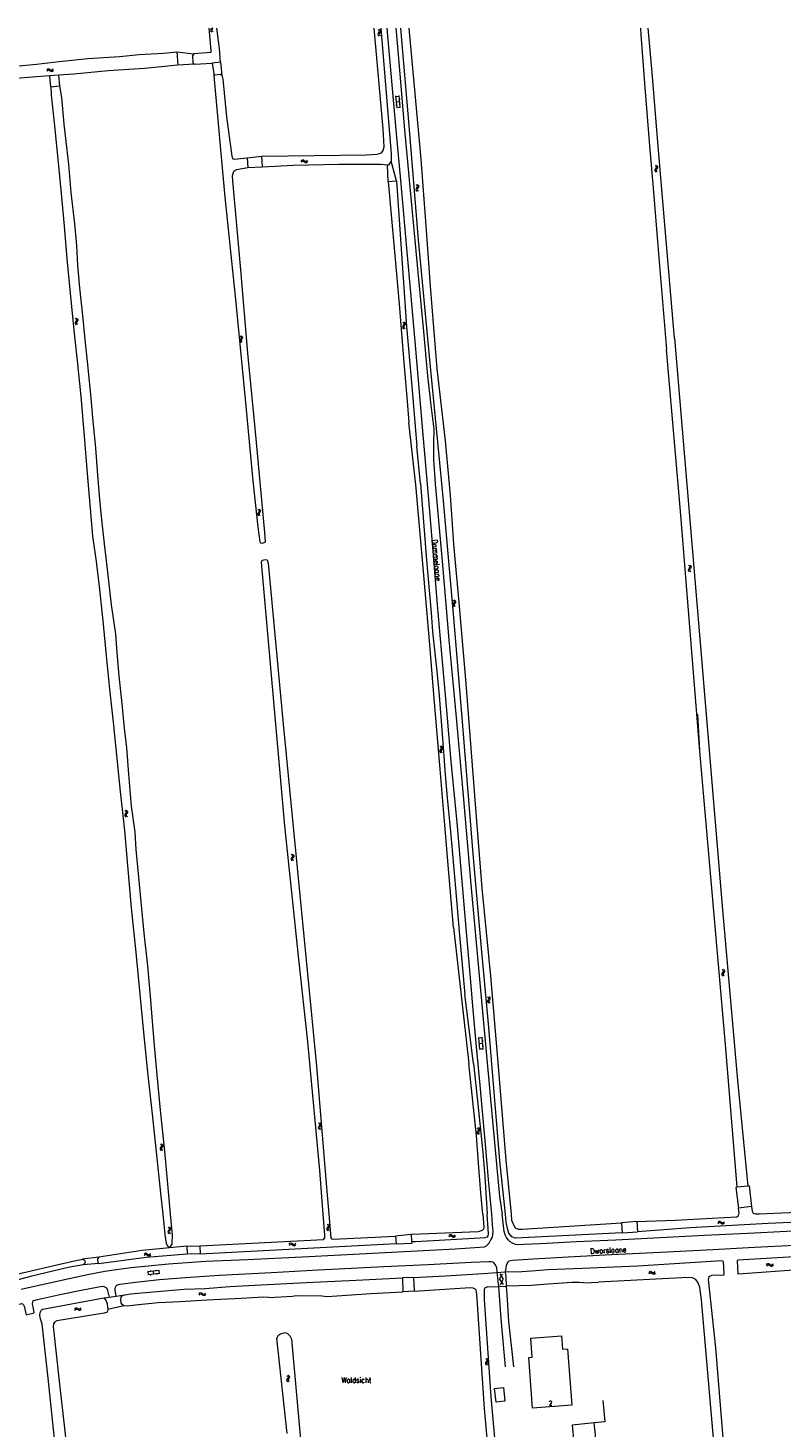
# Model space of a CAD drawing. Header units: metres. Extents: x 189705 to 199106, y 581686 to 588448.
# Tile 416 of 555: x 196559 to 196843, y 587919 to 588448. Entities that reach past the tile are written whole.
import ezdxf

# ---------------------------------------------------------------- set-up
doc = ezdxf.new("R2010")
doc.units = ezdxf.units.M
doc.layers.add('B-WA-OG-GBKN-G', color=7, linetype='Continuous', lineweight=18)
doc.styles.add('Style-STANDARD', font='STANDARD.shx')

msp = doc.modelspace()

# ---------------------------------------------------------------- linework, layer by layer
at = {"layer": 'B-WA-OG-GBKN-G'}
for p, q in [((196627.648, 588447.613), (196627.593, 588447.289)), ((196627.593, 588447.289), (196627.755, 588446.993)), ((196627.858, 588447.963), (196627.648, 588447.613)), ((196627.755, 588446.993), (196628.069, 588446.731)), ((196627.978, 588448.172), (196627.858, 588447.963)), ((196628.14, 588447.695), (196628.085, 588447.371)), ((196628.085, 588447.371), (196628.245, 588447.075)), ((196628.348, 588448.047), (196628.14, 588447.695)), ((196628.245, 588447.075), (196628.559, 588446.813)), ((196628.422, 588448.172), (196628.348, 588448.047)), ((196690.881, 588447.665), (196691.187, 588447.396)), ((196691.279, 588446.784), (196691.064, 588446.429)), ((196691.187, 588447.396), (196691.338, 588447.104)), ((196691.338, 588447.104), (196691.279, 588446.784)), ((196691.555, 588446.502), (196691.34, 588446.155)), ((196691.372, 588447.736), (196691.68, 588447.469)), ((196691.771, 588446.847), (196691.555, 588446.502)), ((196691.68, 588447.469), (196691.833, 588447.18)), ((196691.833, 588447.18), (196691.771, 588446.847)), ((196690.847, 588446.083), (196690.784, 588445.76)), ((196690.784, 588445.76), (196690.94, 588445.461)), ((196691.064, 588446.429), (196690.847, 588446.083)), ((196690.94, 588445.461), (196691.247, 588445.192)), ((196691.34, 588446.155), (196691.277, 588445.832)), ((196691.277, 588445.832), (196691.431, 588445.532)), ((196691.431, 588445.532), (196691.739, 588445.263)), ((196565.712, 588432.358), (196565.983, 588432.662)), ((196565.778, 588431.865), (196566.051, 588432.168)), ((196565.983, 588432.662), (196566.274, 588432.812)), ((196566.051, 588432.168), (196566.344, 588432.316)), ((196566.274, 588432.812), (196566.606, 588432.746)), ((196566.344, 588432.316), (196566.664, 588432.254)), ((196566.606, 588432.746), (196566.949, 588432.527)), ((196566.664, 588432.254), (196567.016, 588432.035)), ((196566.949, 588432.527), (196567.293, 588432.308)), ((196567.016, 588432.035), (196567.359, 588431.814)), ((196567.293, 588432.308), (196567.616, 588432.242)), ((196567.359, 588431.814), (196567.681, 588431.747)), ((196567.616, 588432.242), (196567.917, 588432.392)), ((196567.681, 588431.747), (196567.982, 588431.9)), ((196567.917, 588432.392), (196568.189, 588432.697)), ((196567.982, 588431.9), (196568.255, 588432.205)), ((196697.408, 588421.382), (196697.706, 588421.409)), ((196698.013, 588417.973), (196697.604, 588422.554)), ((196697.622, 588422.355), (196698.817, 588422.462)), ((196697.809, 588420.263), (196699.004, 588420.37)), ((196699.209, 588418.079), (196698.799, 588422.661)), ((196698.91, 588421.416), (196699.209, 588421.443)), ((196697.612, 588419.093), (196697.911, 588419.12)), ((196697.996, 588418.172), (196699.191, 588418.279)), ((196699.097, 588419.326), (196699.396, 588419.353)), ((196661.741, 588397.972), (196662.027, 588398.262)), ((196661.781, 588397.477), (196662.069, 588397.765)), ((196662.027, 588398.262), (196662.326, 588398.397)), ((196662.069, 588397.765), (196662.37, 588397.898)), ((196662.326, 588398.397), (196662.654, 588398.314)), ((196662.37, 588397.898), (196662.686, 588397.819)), ((196662.654, 588398.314), (196662.985, 588398.077)), ((196662.686, 588397.819), (196663.027, 588397.582)), ((196662.985, 588398.077), (196663.318, 588397.84)), ((196663.027, 588397.582), (196663.358, 588397.343)), ((196663.318, 588397.84), (196663.636, 588397.757)), ((196663.358, 588397.343), (196663.676, 588397.26)), ((196663.636, 588397.757), (196663.945, 588397.892)), ((196663.676, 588397.26), (196663.984, 588397.397)), ((196663.945, 588397.892), (196664.233, 588398.182)), ((196663.984, 588397.397), (196664.272, 588397.687)), ((196795.444, 588394.658), (196795.379, 588394.335)), ((196795.379, 588394.335), (196795.532, 588394.035)), ((196795.664, 588395.002), (196795.444, 588394.658)), ((196795.489, 588396.239), (196795.793, 588395.968)), ((196795.532, 588394.035), (196795.838, 588393.764)), ((196795.881, 588395.355), (196795.664, 588395.002)), ((196795.793, 588395.968), (196795.942, 588395.675)), ((196795.938, 588394.726), (196795.873, 588394.403)), ((196795.873, 588394.403), (196796.024, 588394.103)), ((196795.942, 588395.675), (196795.881, 588395.355)), ((196796.155, 588395.071), (196795.938, 588394.726)), ((196795.981, 588396.307), (196796.287, 588396.038)), ((196796.024, 588394.103), (196796.33, 588393.832)), ((196796.373, 588395.415), (196796.155, 588395.071)), ((196796.287, 588396.038), (196796.438, 588395.747)), ((196796.438, 588395.747), (196796.373, 588395.415)), ((196705.246, 588389.011), (196705.551, 588388.74)), ((196705.551, 588388.74), (196705.702, 588388.449)), ((196705.702, 588388.449), (196705.642, 588388.128)), ((196705.738, 588389.08), (196706.045, 588388.812)), ((196706.045, 588388.812), (196706.197, 588388.522)), ((196706.197, 588388.522), (196706.134, 588388.19)), ((196705.207, 588387.429), (196705.144, 588387.106)), ((196705.144, 588387.106), (196705.299, 588386.807)), ((196705.426, 588387.774), (196705.207, 588387.429)), ((196705.299, 588386.807), (196705.606, 588386.537)), ((196705.642, 588388.128), (196705.426, 588387.774)), ((196705.701, 588387.499), (196705.637, 588387.176)), ((196705.637, 588387.176), (196705.79, 588386.876)), ((196705.918, 588387.845), (196705.701, 588387.499)), ((196705.79, 588386.876), (196706.097, 588386.606)), ((196706.134, 588388.19), (196705.918, 588387.845)), ((196576.487, 588336.928), (196576.426, 588336.605)), ((196576.426, 588336.605), (196576.583, 588336.307)), ((196576.703, 588337.275), (196576.487, 588336.928)), ((196576.513, 588338.51), (196576.821, 588338.242)), ((196576.583, 588336.307), (196576.893, 588336.039)), ((196576.916, 588337.631), (196576.703, 588337.275)), ((196576.821, 588338.242), (196576.973, 588337.952)), ((196576.973, 588337.952), (196576.916, 588337.631)), ((196576.98, 588337.002), (196576.919, 588336.679)), ((196576.919, 588336.679), (196577.075, 588336.38)), ((196577.194, 588337.35), (196576.98, 588337.002)), ((196577.005, 588338.584), (196577.314, 588338.318)), ((196577.075, 588336.38), (196577.384, 588336.113)), ((196577.408, 588337.696), (196577.194, 588337.35)), ((196577.314, 588338.318), (196577.468, 588338.03)), ((196577.468, 588338.03), (196577.408, 588337.696)), ((196700.156, 588335.452), (196700.093, 588335.129)), ((196700.375, 588335.797), (196700.156, 588335.452)), ((196700.195, 588337.034), (196700.5, 588336.763)), ((196700.591, 588336.151), (196700.375, 588335.797)), ((196700.5, 588336.763), (196700.651, 588336.472)), ((196700.65, 588335.522), (196700.586, 588335.199)), ((196700.651, 588336.472), (196700.591, 588336.151)), ((196700.867, 588335.868), (196700.65, 588335.522)), ((196700.687, 588337.103), (196700.994, 588336.835)), ((196701.083, 588336.213), (196700.867, 588335.868)), ((196700.994, 588336.835), (196701.146, 588336.545)), ((196701.146, 588336.545), (196701.083, 588336.213)), ((196638.669, 588330.265), (196638.61, 588329.941)), ((196638.883, 588330.613), (196638.669, 588330.265)), ((196638.686, 588331.847), (196638.995, 588331.581)), ((196639.094, 588330.97), (196638.883, 588330.613)), ((196638.995, 588331.581), (196639.149, 588331.291)), ((196639.149, 588331.291), (196639.094, 588330.97)), ((196639.162, 588330.342), (196639.103, 588330.018)), ((196639.374, 588330.691), (196639.162, 588330.342)), ((196639.177, 588331.924), (196639.487, 588331.66)), ((196639.585, 588331.039), (196639.374, 588330.691)), ((196639.487, 588331.66), (196639.644, 588331.372)), ((196639.644, 588331.372), (196639.585, 588331.039)), ((196700.093, 588335.129), (196700.248, 588334.83)), ((196700.248, 588334.83), (196700.555, 588334.56)), ((196700.586, 588335.199), (196700.739, 588334.899)), ((196700.739, 588334.899), (196701.046, 588334.629)), ((196638.61, 588329.941), (196638.769, 588329.644)), ((196638.769, 588329.644), (196639.08, 588329.378)), ((196639.103, 588330.018), (196639.26, 588329.721)), ((196639.26, 588329.721), (196639.571, 588329.455)), ((196645.465, 588264.786), (196645.403, 588264.463)), ((196645.403, 588264.463), (196645.559, 588264.164)), ((196645.682, 588265.132), (196645.465, 588264.786)), ((196645.498, 588266.368), (196645.804, 588266.099)), ((196645.559, 588264.164), (196645.867, 588263.895)), ((196645.897, 588265.487), (196645.682, 588265.132)), ((196645.804, 588266.099), (196645.955, 588265.808)), ((196645.959, 588264.858), (196645.896, 588264.535)), ((196645.896, 588264.535), (196646.05, 588264.236)), ((196645.955, 588265.808), (196645.897, 588265.487)), ((196646.174, 588265.205), (196645.959, 588264.858)), ((196645.989, 588266.439), (196646.297, 588266.173)), ((196646.05, 588264.236), (196646.358, 588263.967)), ((196646.389, 588265.55), (196646.174, 588265.205)), ((196646.297, 588266.173), (196646.451, 588265.883)), ((196646.451, 588265.883), (196646.389, 588265.55)), ((196808.094, 588243.597), (196808.029, 588243.274)), ((196808.029, 588243.274), (196808.182, 588242.974)), ((196808.314, 588243.941), (196808.094, 588243.597)), ((196808.139, 588245.178), (196808.443, 588244.907)), ((196808.182, 588242.974), (196808.488, 588242.703)), ((196808.531, 588244.294), (196808.314, 588243.941)), ((196808.443, 588244.907), (196808.592, 588244.614)), ((196808.588, 588243.665), (196808.523, 588243.342)), ((196808.523, 588243.342), (196808.674, 588243.042)), ((196808.592, 588244.614), (196808.531, 588244.294)), ((196808.805, 588244.01), (196808.588, 588243.665)), ((196808.631, 588245.246), (196808.937, 588244.977)), ((196808.674, 588243.042), (196808.98, 588242.771)), ((196809.023, 588244.354), (196808.805, 588244.01)), ((196808.937, 588244.977), (196809.088, 588244.686)), ((196809.088, 588244.686), (196809.023, 588244.354)), ((196719.145, 588230.441), (196719.079, 588230.119)), ((196719.079, 588230.119), (196719.233, 588229.818)), ((196719.365, 588230.785), (196719.145, 588230.441)), ((196719.192, 588232.023), (196719.495, 588231.751)), ((196719.233, 588229.818), (196719.538, 588229.547)), ((196719.583, 588231.138), (196719.365, 588230.785)), ((196719.495, 588231.751), (196719.644, 588231.458)), ((196719.639, 588230.508), (196719.573, 588230.186)), ((196719.573, 588230.186), (196719.725, 588229.885)), ((196719.644, 588231.458), (196719.583, 588231.138)), ((196719.857, 588230.854), (196719.639, 588230.508)), ((196719.684, 588232.09), (196719.989, 588231.82)), ((196719.725, 588229.885), (196720.031, 588229.614)), ((196720.075, 588231.197), (196719.857, 588230.854)), ((196719.989, 588231.82), (196720.14, 588231.529)), ((196720.14, 588231.529), (196720.075, 588231.197)), ((196714.254, 588176.766), (196714.558, 588176.495)), ((196714.255, 588176.868), (196714.559, 588176.597)), ((196714.746, 588176.834), (196715.052, 588176.565)), ((196714.747, 588176.936), (196715.053, 588176.667)), ((196714.21, 588175.185), (196714.146, 588174.862)), ((196714.146, 588174.862), (196714.3, 588174.562)), ((196714.211, 588175.287), (196714.147, 588174.964)), ((196714.147, 588174.964), (196714.301, 588174.664)), ((196714.43, 588175.529), (196714.21, 588175.185)), ((196714.431, 588175.631), (196714.211, 588175.287)), ((196714.3, 588174.562), (196714.606, 588174.291)), ((196714.301, 588174.664), (196714.607, 588174.393)), ((196714.647, 588175.882), (196714.43, 588175.529)), ((196714.648, 588175.984), (196714.431, 588175.631)), ((196714.558, 588176.495), (196714.708, 588176.203)), ((196714.559, 588176.597), (196714.709, 588176.305)), ((196714.704, 588175.253), (196714.64, 588174.93)), ((196714.64, 588174.93), (196714.792, 588174.63)), ((196714.705, 588175.355), (196714.641, 588175.032)), ((196714.641, 588175.032), (196714.793, 588174.732)), ((196714.708, 588176.203), (196714.647, 588175.882)), ((196714.709, 588176.305), (196714.648, 588175.984)), ((196714.922, 588175.599), (196714.704, 588175.253)), ((196714.923, 588175.701), (196714.705, 588175.355)), ((196714.792, 588174.63), (196715.098, 588174.359)), ((196714.793, 588174.732), (196715.099, 588174.461)), ((196715.139, 588175.942), (196714.922, 588175.599)), ((196715.14, 588176.044), (196714.923, 588175.701)), ((196715.052, 588176.565), (196715.203, 588176.275)), ((196715.053, 588176.667), (196715.204, 588176.377)), ((196715.203, 588176.275), (196715.139, 588175.942)), ((196715.204, 588176.377), (196715.14, 588176.044)), ((196595.258, 588151.041), (196595.199, 588150.717)), ((196595.199, 588150.717), (196595.36, 588150.42)), ((196595.47, 588151.389), (196595.258, 588151.041)), ((196595.27, 588152.623), (196595.579, 588152.358)), ((196595.36, 588150.42), (196595.671, 588150.155)), ((196595.68, 588151.747), (196595.47, 588151.389)), ((196595.579, 588152.358), (196595.734, 588152.068)), ((196595.734, 588152.068), (196595.68, 588151.747)), ((196595.75, 588151.119), (196595.692, 588150.795)), ((196595.692, 588150.795), (196595.85, 588150.498)), ((196595.961, 588151.469), (196595.75, 588151.119)), ((196595.76, 588152.701), (196596.071, 588152.438)), ((196595.85, 588150.498), (196596.162, 588150.233)), ((196596.171, 588151.817), (196595.961, 588151.469)), ((196596.071, 588152.438), (196596.228, 588152.151)), ((196596.228, 588152.151), (196596.171, 588151.817)), ((196658.07, 588134.418), (196658.009, 588134.095)), ((196658.285, 588134.765), (196658.07, 588134.418)), ((196658.095, 588136), (196658.402, 588135.733)), ((196658.498, 588135.121), (196658.285, 588134.765)), ((196658.402, 588135.733), (196658.555, 588135.442)), ((196658.555, 588135.442), (196658.498, 588135.121)), ((196658.563, 588134.492), (196658.502, 588134.169)), ((196658.776, 588134.841), (196658.563, 588134.492)), ((196658.586, 588136.074), (196658.895, 588135.809)), ((196658.99, 588135.187), (196658.776, 588134.841)), ((196658.895, 588135.809), (196659.05, 588135.52)), ((196659.05, 588135.52), (196658.99, 588135.187)), ((196658.009, 588134.095), (196658.167, 588133.797)), ((196658.167, 588133.797), (196658.476, 588133.529)), ((196658.502, 588134.169), (196658.658, 588133.871)), ((196658.658, 588133.871), (196658.967, 588133.603)), ((196820.783, 588092.515), (196821.089, 588092.246)), ((196821.089, 588092.246), (196821.24, 588091.955)), ((196821.274, 588092.586), (196821.582, 588092.32)), ((196821.582, 588092.32), (196821.736, 588092.03)), ((196820.75, 588090.933), (196820.688, 588090.61)), ((196820.688, 588090.61), (196820.844, 588090.311)), ((196820.967, 588091.279), (196820.75, 588090.933)), ((196820.844, 588090.311), (196821.152, 588090.042)), ((196821.182, 588091.634), (196820.967, 588091.279)), ((196821.244, 588091.005), (196821.181, 588090.682)), ((196821.181, 588090.682), (196821.335, 588090.383)), ((196821.24, 588091.955), (196821.182, 588091.634)), ((196821.459, 588091.352), (196821.244, 588091.005)), ((196821.335, 588090.383), (196821.643, 588090.114)), ((196821.674, 588091.697), (196821.459, 588091.352)), ((196821.736, 588092.03), (196821.674, 588091.697)), ((196732.23, 588082.204), (196732.535, 588081.935)), ((196732.535, 588081.935), (196732.686, 588081.643)), ((196732.686, 588081.643), (196732.627, 588081.322)), ((196732.721, 588082.275), (196733.029, 588082.007)), ((196733.029, 588082.007), (196733.181, 588081.718)), ((196733.181, 588081.718), (196733.119, 588081.385)), ((196732.194, 588080.623), (196732.131, 588080.3)), ((196732.131, 588080.3), (196732.286, 588080)), ((196732.412, 588080.968), (196732.194, 588080.623)), ((196732.286, 588080), (196732.594, 588079.731)), ((196732.627, 588081.322), (196732.412, 588080.968)), ((196732.688, 588080.693), (196732.624, 588080.37)), ((196732.624, 588080.37), (196732.778, 588080.071)), ((196732.903, 588081.04), (196732.688, 588080.693)), ((196732.778, 588080.071), (196733.085, 588079.802)), ((196733.119, 588081.385), (196732.903, 588081.04)), ((196728.763, 588065.654), (196729.062, 588065.679)), ((196729.352, 588062.241), (196728.966, 588066.825)), ((196728.982, 588066.625), (196730.178, 588066.726)), ((196730.548, 588062.342), (196730.161, 588066.926)), ((196730.266, 588065.68), (196730.565, 588065.705)), ((196728.956, 588063.364), (196729.255, 588063.389)), ((196729.159, 588064.533), (196730.355, 588064.634)), ((196729.335, 588062.44), (196730.531, 588062.541)), ((196730.443, 588063.589), (196730.742, 588063.615)), ((196668.378, 588034.509), (196668.683, 588034.24)), ((196668.683, 588034.24), (196668.834, 588033.948)), ((196668.834, 588033.948), (196668.775, 588033.627)), ((196668.869, 588034.58), (196669.177, 588034.312)), ((196669.177, 588034.312), (196669.329, 588034.023)), ((196669.329, 588034.023), (196669.267, 588033.69)), ((196668.342, 588032.928), (196668.279, 588032.605)), ((196668.279, 588032.605), (196668.434, 588032.305)), ((196668.56, 588033.273), (196668.342, 588032.928)), ((196668.434, 588032.305), (196668.742, 588032.036)), ((196668.775, 588033.627), (196668.56, 588033.273)), ((196668.836, 588032.998), (196668.772, 588032.675)), ((196668.772, 588032.675), (196668.926, 588032.376)), ((196669.051, 588033.345), (196668.836, 588032.998)), ((196668.926, 588032.376), (196669.233, 588032.107)), ((196669.267, 588033.69), (196669.051, 588033.345)), ((196728.279, 588031.079), (196728.217, 588030.756)), ((196728.217, 588030.756), (196728.374, 588030.457)), ((196728.495, 588031.425), (196728.279, 588031.079)), ((196728.308, 588032.661), (196728.615, 588032.392)), ((196728.374, 588030.457), (196728.682, 588030.189)), ((196728.709, 588031.78), (196728.495, 588031.425)), ((196728.615, 588032.392), (196728.767, 588032.101)), ((196728.767, 588032.101), (196728.709, 588031.78)), ((196728.772, 588031.151), (196728.71, 588030.828)), ((196728.71, 588030.828), (196728.865, 588030.529)), ((196728.986, 588031.499), (196728.772, 588031.151)), ((196728.8, 588032.733), (196729.108, 588032.467)), ((196728.865, 588030.529), (196729.173, 588030.261)), ((196729.201, 588031.845), (196728.986, 588031.499)), ((196729.108, 588032.467), (196729.262, 588032.178)), ((196729.262, 588032.178), (196729.201, 588031.845)), ((196608.61, 588024.962), (196608.549, 588024.639)), ((196608.549, 588024.639), (196608.707, 588024.341)), ((196608.825, 588025.309), (196608.61, 588024.962)), ((196608.635, 588026.544), (196608.942, 588026.277)), ((196608.707, 588024.341), (196609.016, 588024.073)), ((196609.038, 588025.665), (196608.825, 588025.309)), ((196608.942, 588026.277), (196609.095, 588025.986)), ((196609.095, 588025.986), (196609.038, 588025.665)), ((196609.103, 588025.036), (196609.042, 588024.713)), ((196609.042, 588024.713), (196609.198, 588024.415)), ((196609.316, 588025.385), (196609.103, 588025.036)), ((196609.126, 588026.618), (196609.435, 588026.353)), ((196609.198, 588024.415), (196609.507, 588024.147)), ((196609.53, 588025.731), (196609.316, 588025.385)), ((196609.435, 588026.353), (196609.59, 588026.064)), ((196609.59, 588026.064), (196609.53, 588025.731)), ((196819.412, 587997.184), (196819.132, 587996.886)), ((196819.717, 587997.328), (196819.412, 587997.184)), ((196820.038, 587997.254), (196819.717, 587997.328)), ((196820.374, 587997.024), (196820.038, 587997.254)), ((196820.721, 587996.796), (196820.374, 587997.024)), ((196821.617, 587997.161), (196821.336, 587996.865)), ((196611.558, 587993.584), (196611.492, 587993.262)), ((196611.492, 587993.262), (196611.645, 587992.961)), ((196611.779, 587993.928), (196611.558, 587993.584)), ((196611.607, 587995.166), (196611.91, 587994.894)), ((196611.645, 587992.961), (196611.951, 587992.69)), ((196611.997, 587994.281), (196611.779, 587993.928)), ((196611.91, 587994.894), (196612.058, 587994.601)), ((196612.052, 587993.651), (196611.987, 587993.329)), ((196611.987, 587993.329), (196612.138, 587993.028)), ((196612.058, 587994.601), (196611.997, 587994.281)), ((196612.271, 587993.996), (196612.052, 587993.651)), ((196612.099, 587995.232), (196612.404, 587994.962)), ((196612.138, 587993.028), (196612.443, 587992.756)), ((196612.489, 587994.339), (196612.271, 587993.996)), ((196612.404, 587994.962), (196612.554, 587994.672)), ((196612.554, 587994.672), (196612.489, 587994.339)), ((196671.519, 587994.679), (196671.445, 587994.358)), ((196671.445, 587994.358), (196671.59, 587994.054)), ((196671.748, 587995.016), (196671.519, 587994.679)), ((196671.59, 587994.054), (196671.888, 587993.774)), ((196671.608, 587996.258), (196671.905, 587995.979)), ((196671.975, 587995.364), (196671.748, 587995.016)), ((196671.905, 587995.979), (196672.045, 587995.682)), ((196672.015, 587994.733), (196671.94, 587994.412)), ((196671.94, 587994.412), (196672.084, 587994.108)), ((196672.045, 587995.682), (196671.975, 587995.364)), ((196672.242, 587995.072), (196672.015, 587994.733)), ((196672.084, 587994.108), (196672.382, 587993.828)), ((196672.102, 587996.312), (196672.4, 587996.034)), ((196672.469, 587995.409), (196672.242, 587995.072)), ((196672.4, 587996.034), (196672.543, 587995.74)), ((196672.543, 587995.74), (196672.469, 587995.409)), ((196717.544, 587991.958), (196717.82, 587992.257)), ((196717.601, 587991.464), (196717.879, 587991.762)), ((196717.82, 587992.257), (196718.113, 587992.402)), ((196717.879, 587991.762), (196718.174, 587991.905)), ((196718.113, 587992.402), (196718.445, 587992.33)), ((196718.174, 587991.905), (196718.493, 587991.836)), ((196718.445, 587992.33), (196718.783, 587992.105)), ((196718.493, 587991.836), (196718.842, 587991.611)), ((196718.783, 587992.105), (196719.124, 587991.879)), ((196718.842, 587991.611), (196719.181, 587991.384)), ((196719.124, 587991.879), (196719.445, 587991.807)), ((196719.445, 587991.807), (196719.748, 587991.952)), ((196719.748, 587991.952), (196720.026, 587992.252)), ((196719.805, 587991.459), (196720.083, 587991.759)), ((196819.465, 587996.69), (196819.185, 587996.392)), ((196819.77, 587996.833), (196819.465, 587996.69)), ((196820.09, 587996.758), (196819.77, 587996.833)), ((196820.429, 587996.53), (196820.09, 587996.758)), ((196820.766, 587996.302), (196820.429, 587996.53)), ((196821.04, 587996.725), (196820.721, 587996.796)), ((196821.096, 587996.227), (196820.766, 587996.302)), ((196821.336, 587996.865), (196821.04, 587996.725)), ((196821.391, 587996.369), (196821.096, 587996.227)), ((196821.67, 587996.667), (196821.391, 587996.369)), ((196657.283, 587988.735), (196657.561, 587989.033)), ((196657.337, 587988.241), (196657.616, 587988.538)), ((196657.561, 587989.033), (196657.855, 587989.176)), ((196657.616, 587988.538), (196657.913, 587988.678)), ((196657.855, 587989.176), (196658.186, 587989.102)), ((196657.913, 587988.678), (196658.231, 587988.608)), ((196658.186, 587989.102), (196658.523, 587988.875)), ((196658.231, 587988.608), (196658.579, 587988.381)), ((196658.523, 587988.875), (196658.862, 587988.648)), ((196658.579, 587988.381), (196658.916, 587988.152)), ((196658.862, 587988.648), (196659.183, 587988.573)), ((196658.916, 587988.152), (196659.237, 587988.078)), ((196659.183, 587988.573), (196659.487, 587988.717)), ((196659.237, 587988.078), (196659.541, 587988.223)), ((196659.487, 587988.717), (196659.767, 587989.015)), ((196659.541, 587988.223), (196659.821, 587988.521)), ((196719.181, 587991.384), (196719.502, 587991.312)), ((196719.502, 587991.312), (196719.805, 587991.459)), ((196602.466, 587984.927), (196602.745, 587985.224)), ((196602.518, 587984.433), (196602.799, 587984.728)), ((196602.745, 587985.224), (196603.04, 587985.366)), ((196602.799, 587984.728), (196603.096, 587984.868)), ((196603.04, 587985.366), (196603.37, 587985.291)), ((196603.096, 587984.868), (196603.414, 587984.797)), ((196603.37, 587985.291), (196603.706, 587985.062)), ((196603.414, 587984.797), (196603.76, 587984.569)), ((196603.706, 587985.062), (196604.045, 587984.834)), ((196603.76, 587984.569), (196604.097, 587984.338)), ((196604.045, 587984.834), (196604.365, 587984.759)), ((196604.097, 587984.338), (196604.417, 587984.263)), ((196604.365, 587984.759), (196604.67, 587984.901)), ((196604.417, 587984.263), (196604.722, 587984.407)), ((196604.67, 587984.901), (196604.951, 587985.198)), ((196604.722, 587984.407), (196605.003, 587984.704)), ((196837.61, 587980.937), (196837.879, 587981.244)), ((196837.879, 587981.244), (196838.169, 587981.395)), ((196838.169, 587981.395), (196838.501, 587981.332)), ((196838.501, 587981.332), (196838.846, 587981.115)), ((196838.846, 587981.115), (196839.192, 587980.898)), ((196839.814, 587980.986), (196840.085, 587981.293)), ((196608.367, 587978.768), (196603.791, 587978.294)), ((196608.49, 587977.574), (196603.915, 587977.1)), ((196604.113, 587977.121), (196603.99, 587978.315)), ((196605.034, 587978.423), (196605.003, 587978.721)), ((196605.089, 587976.92), (196605.058, 587977.219)), ((196606.202, 587977.337), (196606.079, 587978.531)), ((196607.121, 587978.639), (196607.09, 587978.937)), ((196607.375, 587977.157), (196607.344, 587977.455)), ((196608.291, 587977.553), (196608.168, 587978.747)), ((196736.765, 587975.421), (196737.833, 587977.534)), ((196736.866, 587977.478), (196738.161, 587975.501)), ((196793.087, 587977.983), (196793.356, 587978.289)), ((196793.156, 587977.491), (196793.427, 587977.796)), ((196793.356, 587978.289), (196793.646, 587978.441)), ((196793.427, 587977.796), (196793.719, 587977.945)), ((196793.646, 587978.441), (196793.979, 587978.377)), ((196793.719, 587977.945), (196794.039, 587977.885)), ((196793.979, 587978.377), (196794.323, 587978.16)), ((196794.039, 587977.885), (196794.393, 587977.668)), ((196794.323, 587978.16), (196794.669, 587977.943)), ((196794.393, 587977.668), (196794.738, 587977.449)), ((196794.669, 587977.943), (196794.992, 587977.879)), ((196794.738, 587977.449), (196795.06, 587977.385)), ((196794.992, 587977.879), (196795.292, 587978.031)), ((196795.06, 587977.385), (196795.36, 587977.539)), ((196795.292, 587978.031), (196795.562, 587978.337)), ((196795.36, 587977.539), (196795.631, 587977.845)), ((196837.679, 587980.445), (196837.95, 587980.75)), ((196837.95, 587980.75), (196838.242, 587980.9)), ((196838.242, 587980.9), (196838.562, 587980.839)), ((196838.562, 587980.839), (196838.916, 587980.623)), ((196838.916, 587980.623), (196839.261, 587980.404)), ((196839.192, 587980.898), (196839.514, 587980.834)), ((196839.261, 587980.404), (196839.583, 587980.34)), ((196839.514, 587980.834), (196839.814, 587980.986)), ((196839.583, 587980.34), (196839.883, 587980.494)), ((196839.883, 587980.494), (196840.154, 587980.801)), ((196736.765, 587975.421), (196738.062, 587973.444)), ((196737.096, 587973.389), (196738.161, 587975.501)), ((196623.246, 587969.967), (196623.526, 587970.263)), ((196623.296, 587969.473), (196623.578, 587969.767)), ((196623.526, 587970.263), (196623.821, 587970.403)), ((196623.578, 587969.767), (196623.876, 587969.906)), ((196623.821, 587970.403), (196624.151, 587970.328)), ((196623.876, 587969.906), (196624.194, 587969.833)), ((196624.151, 587970.328), (196624.487, 587970.098)), ((196624.194, 587969.833), (196624.539, 587969.604)), ((196624.487, 587970.098), (196624.825, 587969.868)), ((196624.539, 587969.604), (196624.875, 587969.372)), ((196624.825, 587969.868), (196625.145, 587969.792)), ((196624.875, 587969.372), (196625.195, 587969.295)), ((196625.145, 587969.792), (196625.45, 587969.933)), ((196625.195, 587969.295), (196625.501, 587969.439)), ((196625.45, 587969.933), (196625.732, 587970.229)), ((196625.501, 587969.439), (196625.782, 587969.735)), ((196576.245, 587964.112), (196576.474, 587964.449)), ((196576.373, 587963.632), (196576.605, 587963.967)), ((196576.474, 587964.449), (196576.744, 587964.634)), ((196576.605, 587963.967), (196576.877, 587964.151)), ((196576.744, 587964.634), (196577.082, 587964.612)), ((196576.877, 587964.151), (196577.202, 587964.13)), ((196577.082, 587964.612), (196577.45, 587964.438)), ((196577.202, 587964.13), (196577.58, 587963.959)), ((196577.45, 587964.438), (196577.819, 587964.265)), ((196577.58, 587963.959), (196577.948, 587963.783)), ((196577.819, 587964.265), (196578.148, 587964.241)), ((196577.948, 587963.783), (196578.276, 587963.759)), ((196578.148, 587964.241), (196578.427, 587964.428)), ((196578.276, 587963.759), (196578.555, 587963.949)), ((196578.427, 587964.428), (196578.658, 587964.766)), ((196578.555, 587963.949), (196578.786, 587964.286)), ((196731.698, 587944.217), (196731.479, 587943.872)), ((196731.521, 587945.454), (196731.826, 587945.183)), ((196731.915, 587944.571), (196731.698, 587944.217)), ((196731.826, 587945.183), (196731.975, 587944.891)), ((196731.975, 587944.891), (196731.915, 587944.571)), ((196732.19, 587944.287), (196731.973, 587943.941)), ((196732.013, 587945.523), (196732.319, 587945.254)), ((196732.407, 587944.631), (196732.19, 587944.287)), ((196732.319, 587945.254), (196732.471, 587944.964)), ((196732.471, 587944.964), (196732.407, 587944.631)), ((196656.462, 587939.135), (196656.763, 587938.861)), ((196656.763, 587938.861), (196656.91, 587938.567)), ((196656.954, 587939.198), (196657.258, 587938.926)), ((196657.258, 587938.926), (196657.406, 587938.635)), ((196731.479, 587943.872), (196731.415, 587943.55)), ((196731.415, 587943.55), (196731.569, 587943.25)), ((196731.569, 587943.25), (196731.875, 587942.979)), ((196731.973, 587943.941), (196731.909, 587943.618)), ((196731.909, 587943.618), (196732.061, 587943.318)), ((196732.061, 587943.318), (196732.367, 587943.048)), ((196656.403, 587937.554), (196656.335, 587937.232)), ((196656.335, 587937.232), (196656.486, 587936.93)), ((196656.625, 587937.896), (196656.403, 587937.554)), ((196656.486, 587936.93), (196656.789, 587936.657)), ((196656.846, 587938.247), (196656.625, 587937.896)), ((196656.897, 587937.617), (196656.829, 587937.295)), ((196656.829, 587937.295), (196656.978, 587936.994)), ((196656.91, 587938.567), (196656.846, 587938.247)), ((196657.118, 587937.961), (196656.897, 587937.617)), ((196656.978, 587936.994), (196657.282, 587936.72)), ((196657.339, 587938.303), (196657.118, 587937.961)), ((196657.406, 587938.635), (196657.339, 587938.303))]:
    msp.add_line(p, q, dxfattribs=at)
at = {"layer": 'B-WA-OG-GBKN-G', "flags": 128}
for points in [[(196626.908, 588448.172), (196627.752, 588439.535), (196627.711, 588438.896), (196621.284, 588438.361)], [(196631.33, 588435.214), (196631.014, 588440.443), (196629.969, 588448.172)], [(196646.835, 588399.723), (196686.433, 588400.207), (196690.525, 588400.493), (196692.184, 588400.993), (196692.83, 588401.835), (196693.14, 588403.287), (196692.731, 588410.084), (196689.349, 588448.172)], [(196691.957, 588448.172), (196695.815, 588400.653), (196695.758, 588397.909)], [(196733.785, 588000), (196732.547, 588013.172), (196731.505, 588024.971), (196730.388, 588037.379), (196729.369, 588048.796), (196727.861, 588064.689), (196726.796, 588077.174), (196725.659, 588090.751), (196724.182, 588108.067), (196722.682, 588125.866), (196720.692, 588147.988), (196718.529, 588171.102), (196716.781, 588190.453), (196714.819, 588213.108), (196713.315, 588230.195), (196711.768, 588248.935), (196710.124, 588268.666), (196707.628, 588297.348), (196705.11, 588326.843), (196703.34, 588346.854), (196701.689, 588364.959), (196699.409, 588390.692), (196697.781, 588408.313), (196695.698, 588432.367), (196694.25, 588448.172)], [(196697.607, 588448.172), (196697.717, 588446.844), (196698.925, 588432.224), (196700.888, 588409.67), (196703.756, 588378.75), (196705.991, 588354.593), (196707.986, 588333.462), (196709.567, 588316.756), (196710.617, 588306.712), (196711.972, 588296.589), (196711.771, 588291.354), (196711.822, 588285.28), (196712.443, 588275.949), (196715.013, 588246.784), (196717.606, 588216.983), (196720.302, 588187.716), (196722.947, 588158.245), (196725.88, 588124.605), (196731.736, 588061.34), (196734.142, 588035.327), (196735.667, 588017.579), (196736.74, 588006.747), (196737.765, 588000)], [(196738.973, 588000), (196736.875, 588020.165), (196732.668, 588070.549), (196729.697, 588103.347), (196726.781, 588136.145), (196722.822, 588184.532), (196719.577, 588223.928), (196715.431, 588270.95), (196710.501, 588321.535), (196706.158, 588368.192), (196702.662, 588411.378), (196699.507, 588448.172)], [(196702.526, 588448.172), (196704.784, 588423.461), (196706.992, 588398.61), (196708.9, 588373.404), (196710.522, 588350.635), (196713.117, 588319.424), (196716.144, 588292.192), (196718.117, 588271.731), (196719.395, 588253.191), (196721.378, 588231.125), (196723.838, 588202.075), (196728.049, 588148.536), (196730.096, 588123.207), (196733.311, 588089.96), (196736.003, 588058.888), (196739.15, 588020.389), (196741.098, 588000)], [(196789.926, 588448.172), (196790.109, 588445.573), (196791.575, 588425.715), (196793.216, 588405.222), (196794.889, 588386.202), (196796.531, 588365.937), (196798.322, 588344.833), (196799.77, 588326.704)], [(196802.762, 588330.933), (196799.183, 588373.777), (196796.279, 588408.002), (196794.37, 588431.395), (196792.881, 588448.172)], [(196552.478, 588433.629), (196561.8, 588434.489), (196570.458, 588435.565), (196581.215, 588436.681), (196593.197, 588437.342), (196600.656, 588438.212), (196609.852, 588438.708), (196614.903, 588439.2)], [(196614.903, 588439.2), (196615.284, 588434.183)], [(196614.903, 588439.2), (196621.284, 588438.361)], [(196621.284, 588438.361), (196620.718, 588437.8), (196620.893, 588434.981), (196621.529, 588434.49)], [(196615.284, 588434.183), (196602.689, 588432.88), (196588.894, 588431.94), (196575.895, 588430.752), (196570.284, 588430.375)], [(196621.529, 588434.49), (196615.284, 588434.183)], [(196621.529, 588434.49), (196628.142, 588434.827)], [(196631.33, 588435.214), (196628.142, 588434.827)], [(196628.142, 588434.827), (196628.907, 588430.076)], [(196628.907, 588430.076), (196629.015, 588430.52), (196631.407, 588430.783), (196631.891, 588430.336)], [(196631.33, 588435.214), (196631.891, 588430.336)], [(196566.853, 588430.145), (196564.945, 588430.017), (196554.19, 588429.045), (196541.511, 588427.919), (196528.323, 588426.87), (196517.914, 588425.849), (196509.201, 588425.218), (196506.513, 588425.032), (196503.939, 588425.192), (196501.868, 588425.347), (196500.259, 588425.283), (196488.131, 588424.303), (196474.917, 588423.241), (196464.05, 588422.282), (196462.728, 588422.032), (196461.797, 588421.726), (196460.773, 588421.31)], [(196570.284, 588430.375), (196566.853, 588430.145)], [(196567.207, 588425.962), (196566.853, 588430.145)], [(196567.207, 588425.962), (196570.695, 588426.363)], [(196567.207, 588425.962), (196567.402, 588422.803), (196568.375, 588413.603), (196569.853, 588398.614), (196571.134, 588385.705), (196572.255, 588373.288), (196573.325, 588360.937), (196574.533, 588348.015), (196576.127, 588332.77), (196577.233, 588322.38), (196578.653, 588308.993), (196579.85, 588293.999), (196581.028, 588279.823), (196582.104, 588266.642), (196583.066, 588256.233), (196584.375, 588246.599), (196585.522, 588237.169), (196586.959, 588224.213), (196588.158, 588210.972), (196589.435, 588198.364), (196590.784, 588185.899), (196591.817, 588176.019), (196593.398, 588159.678), (196595.062, 588144.948), (196596.228, 588131.7), (196597.589, 588115.829), (196599.371, 588098.848), (196600.876, 588083.113), (196602.208, 588068.665), (196603.813, 588053.654), (196605.532, 588037.783), (196607.028, 588023.542), (196608.658, 588008.029), (196609.534, 588000)], [(196570.695, 588426.363), (196570.284, 588430.375)], [(196603.86, 588093.897), (196602.529, 588106.238), (196601.34, 588118.037), (196600.497, 588127.415), (196599.493, 588137.759), (196599.099, 588144.343), (196597.755, 588154.218), (196596.736, 588166.271), (196595.921, 588176.236), (196595.086, 588183.626), (196594.091, 588194.041), (196593.105, 588203.248), (196592.353, 588212.21), (196591.759, 588219.171), (196590.182, 588230.225), (196588.818, 588242.586), (196587.584, 588253.278), (196586.591, 588262.412), (196585.82, 588270.094), (196585.024, 588279.22), (196584.256, 588289.47), (196583.318, 588299.656), (196582.278, 588310.909), (196581.14, 588322.13), (196580.212, 588330.506), (196579.395, 588339.56), (196578.185, 588350.056), (196577.486, 588358.423), (196577.121, 588366.003), (196576.368, 588374.187), (196574.993, 588386.044), (196574.026, 588396.656), (196573.291, 588403.088), (196572.328, 588411.843), (196571.376, 588421.912), (196570.695, 588426.363)], [(196641.677, 588395.292), (196637.341, 588394.578), (196636.227, 588393.897), (196635.818, 588392.174), (196635.834, 588390.448), (196638.852, 588356.822), (196641.501, 588325.325), (196644.259, 588296.995), (196648.002, 588257.619), (196648.199, 588254.17), (196648.064, 588253.754), (196646.954, 588253.465), (196646.619, 588253.558), (196646.286, 588254.078), (196645.551, 588259.625), (196643.654, 588277.124), (196640.817, 588308.002), (196637.242, 588344.384), (196633.134, 588384.199), (196628.907, 588430.076)], [(196631.891, 588430.336), (196632.244, 588428.875), (196633.632, 588414.631), (196635.672, 588399.769), (196636.069, 588398.688), (196636.555, 588398.665), (196641.444, 588399.084)], [(196641.444, 588399.084), (196646.835, 588399.723)], [(196641.444, 588399.084), (196641.677, 588395.292)], [(196646.835, 588399.723), (196647.107, 588395.542)], [(196647.107, 588395.542), (196641.677, 588395.292)], [(196694.449, 588396.368), (196691.883, 588396.576), (196676.09, 588396.602), (196658.945, 588396.273), (196647.107, 588395.542)], [(196695.758, 588397.909), (196694.806, 588396.338), (196694.449, 588396.368)], [(196694.714, 588390.151), (196694.449, 588396.368)], [(196697.866, 588390.459), (196695.758, 588397.909)], [(196694.714, 588390.151), (196697.866, 588390.459)], [(196694.714, 588390.151), (196697.254, 588362.261)], [(196697.866, 588390.459), (196701.639, 588335.375)], [(196697.254, 588362.261), (196698.853, 588343.801), (196700.761, 588320.333), (196701.824, 588307.213), (196702.451, 588299.178)], [(196701.639, 588335.375), (196703.455, 588314.194), (196705.539, 588290.191)], [(196802.762, 588330.933), (196812.437, 588217.403), (196821.012, 588114.96), (196826.643, 588050.533), (196830.471, 588010.669)], [(196826.444, 588010.193), (196822.039, 588064.122), (196812.414, 588174.95), (196805.236, 588264.107), (196799.77, 588326.704)], [(196705.095, 588275.629), (196702.451, 588299.178)], [(196706.826, 588276.028), (196705.539, 588290.191)], [(196719.38, 588108.371), (196717.612, 588128.941), (196715.967, 588148.52), (196714.176, 588169.624), (196712.193, 588193.398), (196710.233, 588216.638), (196707.764, 588245.701), (196705.095, 588275.629)], [(196706.826, 588276.028), (196709.193, 588247.143), (196710.888, 588227.259), (196711.468, 588220.114), (196712.053, 588214.24), (196713.031, 588205.136), (196713.932, 588196.033), (196715.09, 588181.337), (196716.22, 588166.183), (196716.97, 588157.334), (196718.161, 588144.595), (196720.104, 588123.185), (196721.604, 588105.488), (196723.695, 588083.06)], [(196670.163, 588000), (196668.883, 588016.55), (196664.293, 588065.165), (196660.902, 588096.387), (196655.641, 588146.711), (196649.75, 588213.619), (196646.822, 588246.385), (196647.124, 588247.11), (196648.364, 588247.318), (196648.919, 588247.187), (196649.299, 588246.032), (196655.011, 588185.156), (196661.837, 588115.345), (196667.555, 588055.922), (196671.125, 588013.089), (196672.262, 588000)], [(196812.368, 588175.237), (196811.638, 588188.889)], [(196719.38, 588108.371), (196725.108, 588056.9)], [(196612.494, 588000), (196611.953, 588005.829), (196610.311, 588023.86), (196608.733, 588039.327), (196607.444, 588052.699), (196606.462, 588063.695), (196605.544, 588074.508), (196605.052, 588080.93), (196603.86, 588093.897)], [(196726.913, 588056.916), (196723.695, 588083.06)], [(196730.468, 588000), (196729.871, 588005.383), (196729.583, 588009.578), (196728.837, 588019.265), (196727.991, 588029.639), (196726.38, 588045.177), (196725.108, 588056.9)], [(196726.913, 588056.916), (196728.525, 588041.633), (196730.405, 588023.299), (196731.129, 588014.247), (196732.027, 588000)], [(196826.444, 588010.193), (196825.964, 588010.137)], [(196825.964, 588010.137), (196827.028, 588002.285)], [(196830.471, 588010.669), (196826.444, 588010.193)], [(196831.065, 588010.739), (196830.471, 588010.669)], [(196831.065, 588010.739), (196831.903, 588002.964)], [(196831.903, 588002.964), (196827.028, 588002.285)], [(196827.131, 588000), (196827.189, 588000.281), (196827.028, 588002.285)], [(196831.903, 588002.964), (196832.114, 588001.142), (196832.561, 588000.437), (196833.443, 588000.127), (196834.795, 588000.139), (196880.567, 588002.191)], [(196556.087, 587971.709), (196570.173, 587974.885), (196581.105, 587977.178), (196587.613, 587978.437), (196594.731, 587979.568), (196597.604, 587979.842), (196611.737, 587981.214), (196625.843, 587982.231), (196641.55, 587982.864), (196664.679, 587984.068), (196686.36, 587985.198), (196720.062, 587986.917), (196731.042, 587987.66), (196731.882, 587988.192), (196732.901, 587989.308), (196733.462, 587990.298), (196734.023, 587991.313), (196734.177, 587992.329), (196734.306, 587993.498), (196734.031, 587995.989), (196733.785, 588000)], [(196609.534, 588000), (196610.371, 587992.321), (196610.846, 587989.109), (196611.208, 587988.149), (196611.716, 587987.711), (196612.323, 587987.67), (196612.63, 587987.943), (196613.095, 587988.706), (196613.097, 587989.299), (196613.228, 587992.104), (196612.494, 588000)], [(196623.582, 587988.092), (196670.194, 587990.443), (196670.788, 587991.031), (196670.773, 587992.117), (196670.163, 588000)], [(196672.262, 588000), (196673.036, 587991.097), (196673.312, 587990.667), (196673.942, 587990.538), (196697.464, 587991.745)], [(196730.468, 588000), (196730.777, 587995.08), (196730.699, 587994.419), (196730.241, 587993.861), (196728.613, 587993.406), (196706.908, 587992.454), (196703.553, 587992.308), (196703.351, 587992.235)], [(196703.542, 587989.915), (196703.828, 587989.766), (196704.971, 587989.688), (196729.422, 587991.093), (196731.303, 587991.216), (196732.142, 587991.418), (196732.473, 587991.875), (196732.551, 587992.586), (196732.027, 588000)], [(196882.481, 587999.028), (196882.425, 587996.03), (196882.373, 587995.649), (196882.042, 587995.42), (196881.102, 587995.27), (196873.96, 587994.977), (196852.432, 587993.872), (196833.09, 587992.865), (196814.18, 587991.933), (196794.99, 587990.925), (196780.707, 587990.265), (196765.813, 587989.554), (196752.24, 587988.791), (196745.937, 587988.548), (196743.395, 587988.476), (196742.735, 587988.63), (196741.643, 587989.038), (196740.805, 587989.624), (196740.019, 587990.337), (196739.359, 587991.228), (196738.828, 587992.219), (196738.55, 587993.516), (196737.765, 588000)], [(196783.103, 587992.921), (196742.809, 587990.993), (196741.327, 587991.48), (196740.308, 587992.844), (196739.752, 587994.665), (196739.282, 587997.03), (196738.973, 588000)], [(196741.098, 588000), (196741.31, 587997.782), (196742.133, 587995.709), (196742.694, 587994.874), (196743.74, 587994.412), (196745.272, 587994.379), (196782.851, 587996.738)], [(196788.577, 587997.223), (196782.851, 587996.738)], [(196788.577, 587997.223), (196803.06, 587997.756), (196826.354, 587999.023), (196827.023, 587999.471), (196827.131, 588000)], [(196788.577, 587997.223), (196788.802, 587993.379)], [(196880.712, 587998.457), (196838.163, 587996.518), (196808.703, 587994.903), (196788.802, 587993.379)], [(196703.346, 587992.299), (196697.464, 587991.745)], [(196697.464, 587991.745), (196697.703, 587988.767)], [(196703.346, 587992.299), (196703.351, 587992.235)], [(196703.351, 587992.235), (196703.542, 587989.915)], [(196782.851, 587996.738), (196783.103, 587992.921)], [(196783.103, 587992.921), (196788.802, 587993.379)], [(196618.63, 587987.973), (196601.755, 587986.363), (196585.349, 587983.834)], [(196618.63, 587987.973), (196623.582, 587988.092)], [(196618.63, 587987.973), (196618.741, 587984.984)], [(196623.582, 587988.092), (196623.727, 587984.891)], [(196697.703, 587988.767), (196623.727, 587984.891)], [(196697.703, 587988.767), (196703.609, 587989.094)], [(196703.542, 587989.915), (196703.609, 587989.094)], [(196893.286, 587987.295), (196893.06, 587988.718), (196892.807, 587989.735), (196892.401, 587990.142), (196891.995, 587990.372), (196891.436, 587990.5), (196888.488, 587990.454), (196874.661, 587989.64), (196865.079, 587989.073), (196855.141, 587988.481), (196848.33, 587988.188), (196833.08, 587987.402), (196817.321, 587986.591), (196797.522, 587985.534), (196779.044, 587984.627), (196762.625, 587983.741), (196749.434, 587983.028), (196741.656, 587982.559), (196740.309, 587982.256)], [(196532.732, 587971.572), (196536.672, 587972.455), (196543.258, 587974.272), (196556.607, 587977.908), (196568.989, 587980.731), (196576.718, 587982.471), (196578.752, 587982.95), (196579.235, 587983.026)], [(196585.349, 587983.834), (196579.235, 587983.026)], [(196579.235, 587983.026), (196579.718, 587982.821), (196580.047, 587982.44), (196580.173, 587981.855), (196579.994, 587981.322), (196579.511, 587980.865)], [(196585.454, 587981.435), (196579.511, 587980.865)], [(196585.349, 587983.834), (196584.857, 587983.161), (196585.059, 587981.74), (196585.454, 587981.435)], [(196585.454, 587981.435), (196603.324, 587983.743), (196618.741, 587984.984)], [(196591.942, 587969.028), (196591.615, 587971.163), (196591.591, 587971.976), (196591.669, 587972.458), (196591.975, 587973.017), (196592.255, 587973.245), (196593.323, 587973.599), (196599.246, 587974.401), (196608.269, 587975.402), (196618.106, 587976.121), (196630.789, 587976.988), (196650.564, 587978.045), (196668.228, 587979.005), (196675.878, 587979.347), (196693.035, 587980.257), (196709.631, 587981.015), (196726.152, 587981.849), (196732.735, 587982.143), (196733.523, 587982.141), (196734.158, 587982.013), (196734.64, 587981.555), (196735.324, 587980.512), (196735.603, 587979.825), (196735.777, 587978.072)], [(196623.727, 587984.891), (196618.741, 587984.984)], [(196740.309, 587982.256), (196739.749, 587981.749), (196739.264, 587980.683), (196739.084, 587979.946), (196738.883, 587978.287)], [(196798.767, 587981.015), (196788.923, 587980.442), (196768.056, 587979.564), (196755.144, 587979.003), (196748.866, 587978.48), (196743.224, 587978.135), (196738.883, 587978.287)], [(196822.595, 587898.571), (196818.411, 587949.543), (196815.657, 587975.367), (196815.901, 587976.427), (196816.937, 587976.937), (196821.401, 587977.141), (196821.577, 587977.465), (196821.274, 587982.178), (196820.751, 587982.355), (196798.767, 587981.015)], [(196826.611, 587982.404), (196826.687, 587982.778), (196852.451, 587984.284), (196853.123, 587984.057), (196853.433, 587980.839), (196852.904, 587979.619), (196851.48, 587979.152), (196826.811, 587977.38), (196826.611, 587982.404)], [(196579.511, 587980.865), (196573.791, 587979.91), (196559.553, 587976.53), (196546.356, 587972.996), (196538.804, 587970.977), (196533.948, 587969.842), (196532.601, 587969.692)], [(196595.17, 587969.606), (196597.306, 587969.933), (196605.872, 587970.731), (196617.64, 587971.675), (196625.57, 587971.966), (196634.822, 587972.661), (196646.743, 587973.301), (196663.721, 587974.185), (196682.58, 587975.092), (196700.085, 587975.92)], [(196704.203, 587976.131), (196700.085, 587975.92)], [(196700.085, 587975.92), (196700.243, 587970.752)], [(196704.203, 587976.131), (196716.308, 587976.76), (196730.516, 587977.624), (196735.779, 587978.049)], [(196704.203, 587976.131), (196704.514, 587971)], [(196732.184, 587972.564), (196731.051, 587972.105), (196730.909, 587971.476), (196730.889, 587967.846), (196733.482, 587931.014), (196736.448, 587897.105), (196736.853, 587895.945), (196737.797, 587895.432), (196739.606, 587895.026), (196742.603, 587895.269), (196770.488, 587895.564), (196796.997, 587896.264), (196815.3, 587897.288), (196817.432, 587897.801), (196818.377, 587898.368), (196818.944, 587899.42), (196813.064, 587967.664), (196812.444, 587972.334), (196811.823, 587974.089), (196810.878, 587975.357), (196809.61, 587975.978), (196807.963, 587976.059), (196774.095, 587974.395)], [(196735.777, 587978.072), (196736.301, 587972.684)], [(196735.779, 587978.049), (196738.883, 587978.287)], [(196738.883, 587978.287), (196738.878, 587978.244), (196739.078, 587976.236), (196739.276, 587972.834)], [(196561.027, 587962.705), (196560.75, 587964.382), (196560.398, 587966.212), (196560.424, 587966.873), (196560.577, 587967.229), (196560.807, 587967.457), (196562.281, 587967.785), (196571.307, 587969.776), (196579.341, 587971.388), (196586.663, 587972.798), (196587.247, 587972.695), (196587.526, 587972.618), (196587.856, 587972.44), (196588.212, 587972.236), (196588.567, 587971.651), (196589.324, 587968.702)], [(196658.603, 587969.011), (196659.188, 587969.137), (196660.789, 587969.286), (196669.659, 587969.22), (196671.64, 587968.911), (196688.162, 587970.051), (196700.243, 587970.752)], [(196704.514, 587971), (196700.243, 587970.752)], [(196704.514, 587971), (196725.617, 587972.326), (196726.683, 587972.179), (196727.373, 587971.866), (196727.771, 587971.468), (196728, 587969.858), (196730.885, 587926.552), (196733.715, 587895.706)], [(196732.184, 587972.564), (196736.301, 587972.684)], [(196736.301, 587972.684), (196739.276, 587972.834)], [(196736.301, 587972.684), (196737.244, 587960.46), (196738.913, 587942.366)], [(196768.605, 587974.126), (196766.826, 587974.154), (196764.005, 587974.185), (196760.523, 587974.013), (196753.304, 587973.441), (196748.856, 587973.119), (196739.276, 587972.834)], [(196739.276, 587972.834), (196739.57, 587967.799), (196740.114, 587959.54), (196741.213, 587949.222), (196742.039, 587942.411)], [(196768.605, 587974.126), (196774.095, 587974.395)], [(196503.814, 587946.036), (196503.209, 587948.934), (196503.109, 587949.798), (196503.161, 587950.382), (196503.314, 587950.738), (196503.671, 587951.118), (196507.13, 587952.408), (196516.563, 587955.009), (196528.183, 587958.291), (196543.516, 587962.711), (196555.365, 587966.069), (196556.331, 587966.22), (196556.535, 587966.169), (196556.712, 587966.041), (196556.941, 587965.837), (196557.143, 587965.253), (196557.95, 587962.024), (196561.027, 587962.705)], [(196563.952, 587958.509), (196563.357, 587960.429), (196563.1, 587961.722), (196563.181, 587962.896), (196563.732, 587963.873), (196564.267, 587964.093), (196587.31, 587968.469)], [(196587.31, 587968.469), (196589.324, 587968.702)], [(196587.31, 587968.469), (196588.103, 587967.489), (196588.582, 587966.104), (196588.812, 587964.003)], [(196594.807, 587965.414), (196588.812, 587964.003)], [(196589.324, 587968.702), (196591.942, 587969.028)], [(196591.942, 587969.028), (196595.17, 587969.606)], [(196594.807, 587965.414), (196594.172, 587965.873), (196593.818, 587966.483), (196593.693, 587967.881), (196593.847, 587968.719), (196594.306, 587969.278), (196595.17, 587969.606)], [(196649.606, 587968.595), (196647.446, 587968.726), (196639.109, 587968.232), (196626.35, 587967.544), (196616.081, 587966.927), (196607.745, 587966.484), (196599.28, 587965.635), (196596.128, 587965.336), (196594.807, 587965.414)], [(196649.606, 587968.595), (196658.603, 587969.011)], [(196588.812, 587964.003), (196588.522, 587962.973), (196587.36, 587962.676), (196569.58, 587959.721), (196568.691, 587959.267), (196568.219, 587958.55), (196568.151, 587957.494), (196568.227, 587956.502), (196570.574, 587935.774), (196574.512, 587900.336)], [(196572.891, 587874.269), (196566.234, 587938.095), (196563.952, 587958.509)], [(196656.477, 587917.188), (196652.684, 587953.226), (196653.247, 587954.281), (196654.019, 587954.775), (196655.769, 587955.345), (196656.707, 587954.964), (196657.579, 587954.113), (196658.111, 587952.82), (196661.346, 587917.762), (196664.624, 587879.051), (196668.269, 587841.082), (196671.276, 587808.779), (196674.906, 587770.066), (196678.348, 587734.173), (196682.028, 587694.56), (196685.117, 587658.367), (196686.413, 587640.474), (196686.974, 587625.271), (196689.294, 587599.624), (196692.216, 587569.499), (196696.053, 587530.212), (196699.245, 587500)], [(196747.763, 587945.911), (196749.061, 587946.011), (196748.511, 587953.128), (196760.162, 587954.028), (196760.548, 587949.037), (196762.357, 587949.177), (196764.005, 587927.839), (196749.247, 587926.699), (196747.763, 587945.911)], [(196738.235, 587934.493), (196738.776, 587929.373), (196735.415, 587929.018), (196734.874, 587934.138), (196738.235, 587934.493)], [(196775.74, 587929.672), (196776.564, 587921.539), (196772.518, 587921.173)], [(196772.518, 587921.173), (196764.156, 587920.285), (196764.847, 587913.782), (196753.933, 587912.623), (196755.181, 587900.872), (196769.928, 587902.438), (196769.873, 587902.955), (196774.401, 587903.436), (196772.518, 587921.173)]]:
    msp.add_lwpolyline(points, dxfattribs=at)

# ---------------------------------------------------------------- texts
at = {"layer": 'B-WA-OG-GBKN-G', "style": 'Style-STANDARD'}
for s, height, rotation, p in [('Dammeloane', 2, 275.39146, (196711.219, 588254.788)), ('Dwarsloane', 2, 2.80805, (196771.061, 587985.032)), ('2', 1.6, 4.35915, (196755.431, 587927.853))]:
    msp.add_text(s, height=height, rotation=rotation, dxfattribs=at).set_placement(p)
msp.add_text('Waldsicht', height=2, dxfattribs=at).set_placement((196677.07, 587936.326))

doc.saveas('drawing.dxf')
